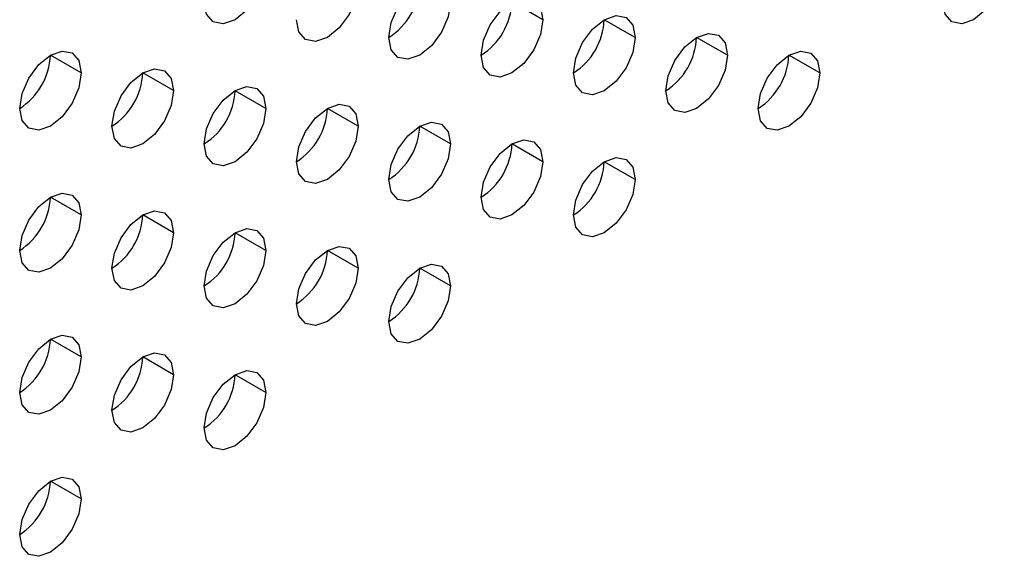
# Model space of a CAD drawing. Header units: millimetres. Extents: x 0 to 1118, y 0 to 864.
# Tile 264 of 304: x 988.8 to 992.57, y 690.9 to 692.96. Entities that reach past the tile are written whole.
import ezdxf

# ---------------------------------------------------------------- set-up
doc = ezdxf.new("R2010")
doc.units = ezdxf.units.MM

msp = doc.modelspace()

# ---------------------------------------------------------------- linework, layer by layer
at = {"color": 7, "linetype": 'Continuous', "lineweight": 25}
for p, q in [((990.806, 692.9589), (990.6881, 693.027)), ((991.1595, 692.8908), (991.0417, 692.9589)), ((991.5131, 692.8228), (991.3952, 692.8908)), ((989.0382, 692.755), (988.9203, 692.823)), ((991.8666, 692.7547), (991.7488, 692.8227)), ((989.3917, 692.6869), (989.2739, 692.7549)), ((989.7453, 692.6188), (989.6275, 692.6868)), ((990.0989, 692.5507), (989.981, 692.6188)), ((990.4524, 692.4826), (990.3346, 692.5507)), ((990.806, 692.4146), (990.6881, 692.4826)), ((991.1595, 692.3465), (991.0417, 692.4145)), ((989.0382, 692.2106), (988.9203, 692.2786)), ((989.3917, 692.1425), (989.2739, 692.2106)), ((989.7453, 692.0744), (989.6275, 692.1425)), ((990.0989, 692.0064), (989.981, 692.0744)), ((990.4524, 691.9383), (990.3346, 692.0063)), ((989.0382, 691.6662), (988.9203, 691.7343)), ((989.3917, 691.5982), (989.2739, 691.6662)), ((989.7453, 691.5301), (989.6275, 691.5981)), ((989.0382, 691.1219), (988.9203, 691.1899))]:
    msp.add_line(p, q, dxfattribs=at)
at = {"color": 7, "linetype": 'Continuous', "lineweight": 25, "flags": 128}
for points in [[(989.7453, 693.1632), (989.7363, 693.1059), (989.7108, 693.047), (989.6726, 692.9954), (989.6275, 692.959), (989.5824, 692.9434), (989.5441, 692.9508), (989.5186, 692.9802), (989.5096, 693.0271)], [(992.5737, 693.1629), (992.5648, 693.1056), (992.5392, 693.0467), (992.501, 692.9952), (992.4559, 692.9588), (992.4108, 692.9431), (992.3725, 692.9505), (992.347, 692.9799), (992.338, 693.0268)], [(990.0989, 693.0951), (990.0899, 693.0378), (990.0643, 692.9789), (990.0261, 692.9274), (989.981, 692.891), (989.9359, 692.8753), (989.8977, 692.8827), (989.8721, 692.9121), (989.8632, 692.959)], [(990.2167, 692.8909), (990.2257, 692.9482), (990.2512, 693.0071), (990.2895, 693.0587), (990.3346, 693.0951), (990.3797, 693.1107), (990.4179, 693.1033), (990.4434, 693.0739), (990.4524, 693.027)], [(990.5703, 692.8229), (990.5792, 692.8801), (990.6048, 692.939), (990.643, 692.9906), (990.6881, 693.027), (990.7332, 693.0427), (990.7714, 693.0352), (990.797, 693.0058), (990.806, 692.9589)], [(990.4524, 693.027), (990.4434, 692.9697), (990.4179, 692.9108), (990.3797, 692.8593), (990.3346, 692.8229), (990.2895, 692.8072), (990.2512, 692.8146), (990.2257, 692.844), (990.2167, 692.8909)], [(990.9238, 692.7548), (990.9328, 692.812), (990.9583, 692.8709), (990.9966, 692.9225), (991.0417, 692.9589), (991.0868, 692.9746), (991.125, 692.9672), (991.1505, 692.9377), (991.1595, 692.8908)], [(990.806, 692.9589), (990.797, 692.9017), (990.7714, 692.8428), (990.7332, 692.7912), (990.6881, 692.7548), (990.643, 692.7391), (990.6048, 692.7466), (990.5792, 692.776), (990.5703, 692.8229)], [(991.1595, 692.8908), (991.1505, 692.8336), (991.125, 692.7747), (991.0868, 692.7231), (991.0417, 692.6867), (990.9966, 692.671), (990.9583, 692.6785), (990.9328, 692.7079), (990.9238, 692.7548)], [(991.2774, 692.6867), (991.2863, 692.744), (991.3119, 692.8029), (991.3501, 692.8544), (991.3952, 692.8908), (991.4403, 692.9065), (991.4786, 692.8991), (991.5041, 692.8697), (991.5131, 692.8228)], [(988.8025, 692.6189), (988.8115, 692.6761), (988.837, 692.735), (988.8752, 692.7866), (988.9203, 692.823), (988.9654, 692.8387), (989.0037, 692.8313), (989.0292, 692.8019), (989.0382, 692.755)], [(991.5131, 692.8228), (991.5041, 692.7655), (991.4786, 692.7066), (991.4403, 692.655), (991.3952, 692.6186), (991.3501, 692.603), (991.3119, 692.6104), (991.2863, 692.6398), (991.2774, 692.6867)], [(991.6309, 692.6186), (991.6399, 692.6759), (991.6654, 692.7348), (991.7037, 692.7864), (991.7488, 692.8227), (991.7939, 692.8384), (991.8321, 692.831), (991.8577, 692.8016), (991.8666, 692.7547)], [(989.0382, 692.755), (989.0292, 692.6977), (989.0037, 692.6388), (988.9654, 692.5872), (988.9203, 692.5508), (988.8752, 692.5352), (988.837, 692.5426), (988.8115, 692.572), (988.8025, 692.6189)], [(989.156, 692.5508), (989.165, 692.6081), (989.1906, 692.667), (989.2288, 692.7185), (989.2739, 692.7549), (989.319, 692.7706), (989.3572, 692.7632), (989.3828, 692.7338), (989.3917, 692.6869)], [(991.8666, 692.7547), (991.8577, 692.6974), (991.8321, 692.6385), (991.7939, 692.587), (991.7488, 692.5506), (991.7037, 692.5349), (991.6654, 692.5423), (991.6399, 692.5717), (991.6309, 692.6186)], [(989.5096, 692.4827), (989.5186, 692.54), (989.5441, 692.5989), (989.5824, 692.6505), (989.6275, 692.6869), (989.6726, 692.7025), (989.7108, 692.6951), (989.7363, 692.6657), (989.7453, 692.6188)], [(989.3917, 692.6869), (989.3828, 692.6296), (989.3572, 692.5707), (989.319, 692.5191), (989.2739, 692.4828), (989.2288, 692.4671), (989.1906, 692.4745), (989.165, 692.5039), (989.156, 692.5508)], [(989.8632, 692.4147), (989.8721, 692.4719), (989.8977, 692.5308), (989.9359, 692.5824), (989.981, 692.6188), (990.0261, 692.6345), (990.0643, 692.627), (990.0899, 692.5976), (990.0989, 692.5507)], [(989.7453, 692.6188), (989.7363, 692.5615), (989.7108, 692.5026), (989.6726, 692.4511), (989.6275, 692.4147), (989.5824, 692.399), (989.5441, 692.4064), (989.5186, 692.4358), (989.5096, 692.4827)], [(990.0989, 692.5507), (990.0899, 692.4935), (990.0643, 692.4346), (990.0261, 692.383), (989.981, 692.3466), (989.9359, 692.3309), (989.8977, 692.3383), (989.8721, 692.3678), (989.8632, 692.4147)], [(990.2167, 692.3466), (990.2257, 692.4038), (990.2512, 692.4627), (990.2895, 692.5143), (990.3346, 692.5507), (990.3797, 692.5664), (990.4179, 692.5589), (990.4434, 692.5295), (990.4524, 692.4826)], [(990.4524, 692.4826), (990.4434, 692.4254), (990.4179, 692.3665), (990.3797, 692.3149), (990.3346, 692.2785), (990.2895, 692.2628), (990.2512, 692.2703), (990.2257, 692.2997), (990.2167, 692.3466)], [(990.5703, 692.2785), (990.5792, 692.3358), (990.6048, 692.3947), (990.643, 692.4462), (990.6881, 692.4826), (990.7332, 692.4983), (990.7714, 692.4909), (990.797, 692.4615), (990.806, 692.4146)], [(990.806, 692.4146), (990.797, 692.3573), (990.7714, 692.2984), (990.7332, 692.2468), (990.6881, 692.2104), (990.643, 692.1948), (990.6048, 692.2022), (990.5792, 692.2316), (990.5703, 692.2785)], [(990.9238, 692.2104), (990.9328, 692.2677), (990.9583, 692.3266), (990.9966, 692.3781), (991.0417, 692.4145), (991.0868, 692.4302), (991.125, 692.4228), (991.1505, 692.3934), (991.1595, 692.3465)], [(991.1595, 692.3465), (991.1505, 692.2892), (991.125, 692.2303), (991.0868, 692.1788), (991.0417, 692.1424), (990.9966, 692.1267), (990.9583, 692.1341), (990.9328, 692.1635), (990.9238, 692.2104)], [(988.8025, 692.0745), (988.8115, 692.1318), (988.837, 692.1907), (988.8752, 692.2423), (988.9203, 692.2787), (988.9654, 692.2943), (989.0037, 692.2869), (989.0292, 692.2575), (989.0382, 692.2106)], [(989.0382, 692.2106), (989.0292, 692.1533), (989.0037, 692.0944), (988.9654, 692.0429), (988.9203, 692.0065), (988.8752, 691.9908), (988.837, 691.9982), (988.8115, 692.0276), (988.8025, 692.0745)], [(989.156, 692.0064), (989.165, 692.0637), (989.1906, 692.1226), (989.2288, 692.1742), (989.2739, 692.2106), (989.319, 692.2262), (989.3572, 692.2188), (989.3828, 692.1894), (989.3917, 692.1425)], [(989.3917, 692.1425), (989.3828, 692.0853), (989.3572, 692.0264), (989.319, 691.9748), (989.2739, 691.9384), (989.2288, 691.9227), (989.1906, 691.9301), (989.165, 691.9595), (989.156, 692.0064)], [(989.5096, 691.9384), (989.5186, 691.9956), (989.5441, 692.0545), (989.5824, 692.1061), (989.6275, 692.1425), (989.6726, 692.1582), (989.7108, 692.1507), (989.7363, 692.1213), (989.7453, 692.0744)], [(989.7453, 692.0744), (989.7363, 692.0172), (989.7108, 691.9583), (989.6726, 691.9067), (989.6275, 691.8703), (989.5824, 691.8546), (989.5441, 691.8621), (989.5186, 691.8915), (989.5096, 691.9384)], [(989.8632, 691.8703), (989.8721, 691.9276), (989.8977, 691.9864), (989.9359, 692.038), (989.981, 692.0744), (990.0261, 692.0901), (990.0643, 692.0827), (990.0899, 692.0533), (990.0989, 692.0064)], [(990.2167, 691.8022), (990.2257, 691.8595), (990.2512, 691.9184), (990.2895, 691.9699), (990.3346, 692.0063), (990.3797, 692.022), (990.4179, 692.0146), (990.4434, 691.9852), (990.4524, 691.9383)], [(990.0989, 692.0064), (990.0899, 691.9491), (990.0643, 691.8902), (990.0261, 691.8386), (989.981, 691.8022), (989.9359, 691.7866), (989.8977, 691.794), (989.8721, 691.8234), (989.8632, 691.8703)], [(990.4524, 691.9383), (990.4434, 691.881), (990.4179, 691.8221), (990.3797, 691.7706), (990.3346, 691.7342), (990.2895, 691.7185), (990.2512, 691.7259), (990.2257, 691.7553), (990.2167, 691.8022)], [(988.8025, 691.5302), (988.8115, 691.5874), (988.837, 691.6463), (988.8752, 691.6979), (988.9203, 691.7343), (988.9654, 691.75), (989.0037, 691.7425), (989.0292, 691.7131), (989.0382, 691.6662)], [(989.0382, 691.6662), (989.0292, 691.609), (989.0037, 691.5501), (988.9654, 691.4985), (988.9203, 691.4621), (988.8752, 691.4464), (988.837, 691.4539), (988.8115, 691.4833), (988.8025, 691.5302)], [(989.156, 691.4621), (989.165, 691.5193), (989.1906, 691.5782), (989.2288, 691.6298), (989.2739, 691.6662), (989.319, 691.6819), (989.3572, 691.6745), (989.3828, 691.6451), (989.3917, 691.5982)], [(989.5096, 691.394), (989.5186, 691.4513), (989.5441, 691.5102), (989.5824, 691.5617), (989.6275, 691.5981), (989.6726, 691.6138), (989.7108, 691.6064), (989.7363, 691.577), (989.7453, 691.5301)], [(989.3917, 691.5982), (989.3828, 691.5409), (989.3572, 691.482), (989.319, 691.4304), (989.2739, 691.394), (989.2288, 691.3784), (989.1906, 691.3858), (989.165, 691.4152), (989.156, 691.4621)], [(989.7453, 691.5301), (989.7363, 691.4728), (989.7108, 691.4139), (989.6726, 691.3623), (989.6275, 691.326), (989.5824, 691.3103), (989.5441, 691.3177), (989.5186, 691.3471), (989.5096, 691.394)], [(988.8025, 690.9858), (988.8115, 691.0431), (988.837, 691.102), (988.8752, 691.1535), (988.9203, 691.1899), (988.9654, 691.2056), (989.0037, 691.1982), (989.0292, 691.1688), (989.0382, 691.1219)], [(989.0382, 691.1219), (989.0292, 691.0646), (989.0037, 691.0057), (988.9654, 690.9541), (988.9203, 690.9178), (988.8752, 690.9021), (988.837, 690.9095), (988.8115, 690.9389), (988.8025, 690.9858)]]:
    msp.add_lwpolyline(points, dxfattribs=at)
at = {"color": 7, "linetype": 'Continuous', "lineweight": 25}
for centre in [(990.0787, 693.1067), (990.4322, 693.0386), (990.7858, 692.9705), (991.1393, 692.9024), (988.6645, 692.8346), (991.4929, 692.8344), (989.018, 692.7666), (989.3716, 692.6985), (989.7251, 692.6304), (990.0787, 692.5623), (990.4322, 692.4942), (990.7858, 692.4262), (988.6645, 692.2903), (989.018, 692.2222), (989.3716, 692.1541), (989.7251, 692.086), (990.0787, 692.018), (988.6645, 691.7459), (989.018, 691.6778), (989.3716, 691.6098), (988.6645, 691.2016)]:
    msp.add_arc(centre, 0.2561, 302.6055, 357.3945, dxfattribs=at)

doc.saveas('drawing.dxf')
